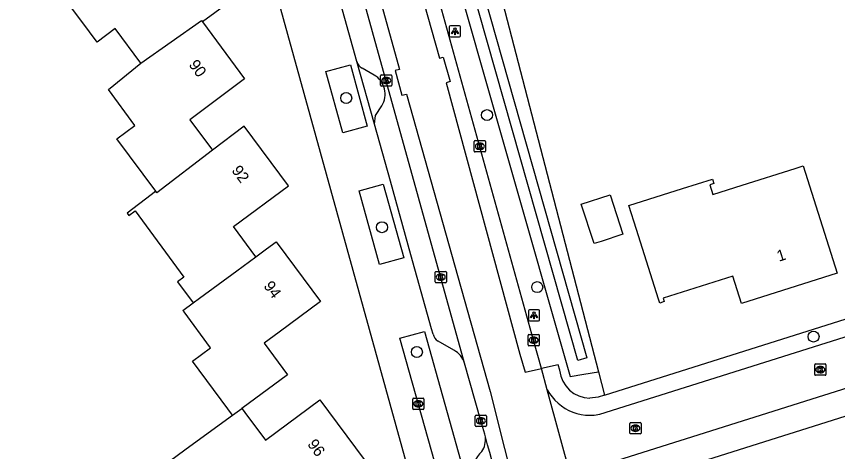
# Model space of a CAD drawing. Extents: x 163427 to 164190, y 380331 to 381641.
# Drawn here: x 163891.2 to 163964.1, y 381284.8 to 381323.5 of the extents above; entities that cross this region are included whole.
import ezdxf

# ---------------------------------------------------------------- set-up
doc = ezdxf.new("R2010")
doc.units = 0
for name, color, linetype in [('IMGEO_Boom', 7, 'Continuous'), ('IMGEO_Erf', 7, 'Continuous'), ('IMGEO_Groenvoorziening', 7, 'Continuous'), ('IMGEO_Kolk', 7, 'Continuous'), ('IMGEO_Lichtpunt', 7, 'Continuous'), ('IMGEO_Pand', 7, 'Continuous'), ('IMGEO_Pand_nummerreeks', 7, 'Continuous'), ('IMGEO_Parkeervlak_open', 7, 'Continuous'), ('IMGEO_Rijbaan_lokaal_gesloten', 7, 'Continuous'), ('IMGEO_Rijbaan_lokaal_open', 7, 'Continuous'), ('IMGEO_Voetpad_open', 7, 'Continuous'), ('IMGEO_Waterloop', 7, 'Continuous')]:
    doc.layers.add(name, color=color, linetype=linetype)

msp = doc.modelspace()

# ---------------------------------------------------------------- linework, layer by layer
at = {"layer": 'IMGEO_Boom'}
for centre in [(163920.455, 381316.24), (163932.965, 381314.724), (163923.63, 381304.765), (163937.417, 381299.441), (163961.955, 381295.05), (163926.731, 381293.681)]:
    msp.add_circle(centre, 0.489, dxfattribs=at)
at = {"layer": 'IMGEO_Erf'}
msp.add_lwpolyline([(163932.56, 381331.611), (163942.876, 381291.921)], dxfattribs=at)
at = {"layer": 'IMGEO_Groenvoorziening'}
for points in [[(163932.56, 381331.611), (163930.201, 381330.848), (163929.201, 381330.524), (163940.334, 381291.493), (163941.561, 381291.7), (163942.876, 381291.921)], [(163942.876, 381291.921), (163943.388, 381289.852)]]:
    msp.add_lwpolyline(points, dxfattribs=at)
at = {"layer": 'IMGEO_Kolk'}
for p, q in [((163923.513, 381317.371), (163923.513, 381318.223)), ((163923.588, 381318.297), (163924.44, 381318.297)), ((163924.514, 381318.223), (163924.514, 381317.371)), ((163924.024, 381317.517), (163923.999, 381317.517)), ((163924.001, 381318.077), (163924.026, 381318.077)), ((163924.44, 381317.297), (163923.588, 381317.297)), ((163931.829, 381311.528), (163931.829, 381312.38)), ((163931.904, 381312.454), (163932.756, 381312.454)), ((163932.83, 381312.38), (163932.83, 381311.528)), ((163932.34, 381311.674), (163932.315, 381311.674)), ((163932.317, 381312.234), (163932.342, 381312.234)), ((163932.756, 381311.454), (163931.904, 381311.454)), ((163928.352, 381299.91), (163928.352, 381300.762)), ((163928.427, 381300.836), (163929.279, 381300.836)), ((163929.353, 381300.762), (163929.353, 381299.91)), ((163928.863, 381300.056), (163928.838, 381300.056)), ((163928.84, 381300.616), (163928.865, 381300.616)), ((163929.279, 381299.836), (163928.427, 381299.836)), ((163936.606, 381294.308), (163936.606, 381295.16)), ((163936.681, 381295.234), (163937.533, 381295.234)), ((163937.094, 381295.014), (163937.119, 381295.014)), ((163937.607, 381295.16), (163937.607, 381294.308)), ((163937.533, 381294.234), (163936.681, 381294.234)), ((163937.117, 381294.454), (163937.092, 381294.454)), ((163962.059, 381291.69), (163962.059, 381292.542)), ((163962.134, 381292.616), (163962.986, 381292.616)), ((163962.547, 381292.396), (163962.572, 381292.396)), ((163963.06, 381292.542), (163963.06, 381291.69)), ((163962.986, 381291.616), (163962.134, 381291.616)), ((163962.57, 381291.836), (163962.545, 381291.836)), ((163926.362, 381288.652), (163926.362, 381289.504)), ((163926.437, 381289.578), (163927.289, 381289.578)), ((163926.85, 381289.358), (163926.875, 381289.358)), ((163927.363, 381289.504), (163927.363, 381288.652)), ((163927.289, 381288.578), (163926.437, 381288.578)), ((163926.873, 381288.798), (163926.848, 381288.798)), ((163931.914, 381287.14), (163931.914, 381287.992)), ((163931.989, 381288.066), (163932.841, 381288.066)), ((163932.402, 381287.846), (163932.427, 381287.846)), ((163932.915, 381287.992), (163932.915, 381287.14)), ((163932.841, 381287.066), (163931.989, 381287.066)), ((163932.425, 381287.286), (163932.4, 381287.286)), ((163945.636, 381286.486), (163945.636, 381287.338)), ((163945.711, 381287.412), (163946.563, 381287.412)), ((163946.124, 381287.192), (163946.149, 381287.192)), ((163946.637, 381287.338), (163946.637, 381286.486)), ((163946.563, 381286.412), (163945.711, 381286.412)), ((163946.147, 381286.632), (163946.122, 381286.632))]:
    msp.add_line(p, q, dxfattribs=at)
for points in [[(163923.513, 381317.371), (163923.513, 381318.223)], [(163923.588, 381318.297), (163924.44, 381318.297)], [(163924.514, 381318.223), (163924.514, 381317.371)], [(163923.834, 381317.997), (163923.957, 381317.997), (163923.957, 381317.846), (163924.087, 381317.997), (163924.251, 381317.997), (163924.105, 381317.846), (163924.258, 381317.597), (163924.106, 381317.597), (163924.021, 381317.761), (163923.957, 381317.694), (163923.957, 381317.597), (163923.834, 381317.597), (163923.834, 381317.997)], [(163924.44, 381317.297), (163923.588, 381317.297)], [(163931.829, 381311.528), (163931.829, 381312.38)], [(163931.904, 381312.454), (163932.756, 381312.454)], [(163932.83, 381312.38), (163932.83, 381311.528)], [(163932.15, 381312.154), (163932.273, 381312.154), (163932.273, 381312.003), (163932.403, 381312.154), (163932.567, 381312.154), (163932.421, 381312.003), (163932.574, 381311.754), (163932.422, 381311.754), (163932.337, 381311.918), (163932.273, 381311.851), (163932.273, 381311.754), (163932.15, 381311.754), (163932.15, 381312.154)], [(163932.756, 381311.454), (163931.904, 381311.454)], [(163928.352, 381299.91), (163928.352, 381300.762)], [(163928.427, 381300.836), (163929.279, 381300.836)], [(163929.353, 381300.762), (163929.353, 381299.91)], [(163928.673, 381300.536), (163928.796, 381300.536), (163928.796, 381300.385), (163928.926, 381300.536), (163929.09, 381300.536), (163928.944, 381300.385), (163929.097, 381300.136), (163928.945, 381300.136), (163928.86, 381300.3), (163928.796, 381300.233), (163928.796, 381300.136), (163928.673, 381300.136), (163928.673, 381300.536)], [(163929.279, 381299.836), (163928.427, 381299.836)], [(163936.606, 381294.308), (163936.606, 381295.16)], [(163936.681, 381295.234), (163937.533, 381295.234)], [(163936.927, 381294.934), (163937.05, 381294.934), (163937.05, 381294.783), (163937.18, 381294.934), (163937.344, 381294.934), (163937.198, 381294.783), (163937.351, 381294.534), (163937.199, 381294.534), (163937.114, 381294.698), (163937.05, 381294.631), (163937.05, 381294.534), (163936.927, 381294.534), (163936.927, 381294.934)], [(163937.607, 381295.16), (163937.607, 381294.308)], [(163937.533, 381294.234), (163936.681, 381294.234)], [(163962.059, 381291.69), (163962.059, 381292.542)], [(163962.134, 381292.616), (163962.986, 381292.616)], [(163962.38, 381292.316), (163962.503, 381292.316), (163962.503, 381292.165), (163962.633, 381292.316), (163962.797, 381292.316), (163962.651, 381292.165), (163962.804, 381291.916), (163962.652, 381291.916), (163962.567, 381292.08), (163962.503, 381292.013), (163962.503, 381291.916), (163962.38, 381291.916), (163962.38, 381292.316)], [(163963.06, 381292.542), (163963.06, 381291.69)], [(163962.986, 381291.616), (163962.134, 381291.616)], [(163926.362, 381288.652), (163926.362, 381289.504)], [(163926.437, 381289.578), (163927.289, 381289.578)], [(163926.683, 381289.278), (163926.806, 381289.278), (163926.806, 381289.127), (163926.936, 381289.278), (163927.1, 381289.278), (163926.954, 381289.127), (163927.107, 381288.878), (163926.955, 381288.878), (163926.87, 381289.042), (163926.806, 381288.975), (163926.806, 381288.878), (163926.683, 381288.878), (163926.683, 381289.278)], [(163927.363, 381289.504), (163927.363, 381288.652)], [(163927.289, 381288.578), (163926.437, 381288.578)], [(163931.914, 381287.14), (163931.914, 381287.992)], [(163931.989, 381288.066), (163932.841, 381288.066)], [(163932.235, 381287.766), (163932.358, 381287.766), (163932.358, 381287.615), (163932.488, 381287.766), (163932.652, 381287.766), (163932.506, 381287.615), (163932.659, 381287.366), (163932.507, 381287.366), (163932.422, 381287.53), (163932.358, 381287.463), (163932.358, 381287.366), (163932.235, 381287.366), (163932.235, 381287.766)], [(163932.915, 381287.992), (163932.915, 381287.14)], [(163932.841, 381287.066), (163931.989, 381287.066)], [(163945.636, 381286.486), (163945.636, 381287.338)], [(163945.711, 381287.412), (163946.563, 381287.412)], [(163945.957, 381287.112), (163946.08, 381287.112), (163946.08, 381286.961), (163946.21, 381287.112), (163946.374, 381287.112), (163946.228, 381286.961), (163946.381, 381286.712), (163946.229, 381286.712), (163946.144, 381286.876), (163946.08, 381286.809), (163946.08, 381286.712), (163945.957, 381286.712), (163945.957, 381287.112)], [(163946.637, 381287.338), (163946.637, 381286.486)], [(163946.563, 381286.412), (163945.711, 381286.412)]]:
    msp.add_lwpolyline(points, dxfattribs=at)
for centre, start, end in [((163923.59, 381318.221), 91.55205, 178.44795), ((163923.59, 381318.221), 91.55205, 178.44795), ((163924.438, 381318.221), 1.55205, 88.44795), ((163924.438, 381318.221), 1.55205, 88.44795), ((163923.59, 381317.373), 181.55205, 268.44795), ((163923.59, 381317.373), 181.55205, 268.44795), ((163924.438, 381317.373), 271.55205, 358.44795), ((163924.438, 381317.373), 271.55205, 358.44795), ((163931.906, 381312.378), 91.55205, 178.44795), ((163931.906, 381312.378), 91.55205, 178.44795), ((163932.754, 381312.378), 1.55205, 88.44795), ((163932.754, 381312.378), 1.55205, 88.44795), ((163931.906, 381311.53), 181.55205, 268.44795), ((163931.906, 381311.53), 181.55205, 268.44795), ((163932.754, 381311.53), 271.55205, 358.44795), ((163932.754, 381311.53), 271.55205, 358.44795), ((163928.429, 381300.76), 91.55205, 178.44795), ((163928.429, 381300.76), 91.55205, 178.44795), ((163929.277, 381300.76), 1.55205, 88.44795), ((163929.277, 381300.76), 1.55205, 88.44795), ((163928.429, 381299.912), 181.55205, 268.44795), ((163928.429, 381299.912), 181.55205, 268.44795), ((163929.277, 381299.912), 271.55205, 358.44795), ((163929.277, 381299.912), 271.55205, 358.44795), ((163936.683, 381295.158), 91.55205, 178.44795), ((163936.683, 381295.158), 91.55205, 178.44795), ((163937.531, 381295.158), 1.55205, 88.44795), ((163937.531, 381295.158), 1.55205, 88.44795), ((163936.683, 381294.31), 181.55205, 268.44795), ((163936.683, 381294.31), 181.55205, 268.44795), ((163937.531, 381294.31), 271.55205, 358.44795), ((163937.531, 381294.31), 271.55205, 358.44795), ((163962.136, 381292.54), 91.55205, 178.44795), ((163962.136, 381292.54), 91.55205, 178.44795), ((163962.984, 381292.54), 1.55205, 88.44795), ((163962.984, 381292.54), 1.55205, 88.44795), ((163962.136, 381291.692), 181.55205, 268.44795), ((163962.136, 381291.692), 181.55205, 268.44795), ((163962.984, 381291.692), 271.55205, 358.44795), ((163962.984, 381291.692), 271.55205, 358.44795), ((163926.439, 381289.502), 91.55205, 178.44795), ((163926.439, 381289.502), 91.55205, 178.44795), ((163927.287, 381289.502), 1.55205, 88.44795), ((163927.287, 381289.502), 1.55205, 88.44795), ((163926.439, 381288.654), 181.55205, 268.44795), ((163926.439, 381288.654), 181.55205, 268.44795), ((163927.287, 381288.654), 271.55205, 358.44795), ((163927.287, 381288.654), 271.55205, 358.44795), ((163931.991, 381287.99), 91.55205, 178.44795), ((163931.991, 381287.99), 91.55205, 178.44795), ((163932.839, 381287.99), 1.55205, 88.44795), ((163932.839, 381287.99), 1.55205, 88.44795), ((163931.991, 381287.142), 181.55205, 268.44795), ((163931.991, 381287.142), 181.55205, 268.44795), ((163932.839, 381287.142), 271.55205, 358.44795), ((163932.839, 381287.142), 271.55205, 358.44795), ((163945.713, 381287.336), 91.55205, 178.44795), ((163945.713, 381287.336), 91.55205, 178.44795), ((163946.561, 381287.336), 1.55205, 88.44795), ((163946.561, 381287.336), 1.55205, 88.44795), ((163945.713, 381286.488), 181.55205, 268.44795), ((163945.713, 381286.488), 181.55205, 268.44795), ((163946.561, 381286.488), 271.55205, 358.44795), ((163946.561, 381286.488), 271.55205, 358.44795)]:
    msp.add_arc(centre, 0.0765, start, end, dxfattribs=at)
for centre, major_axis, ratio, start_param, end_param in [((163924, 381317.797), (-0.387, 0.002), 0.722429, 4.712389, 7.853982), ((163924.025, 381317.797), (-0.39, 0.002), 0.717154, 1.570796, 4.712389), ((163932.316, 381311.954), (-0.387, 0.002), 0.722429, 4.712389, 7.853982), ((163932.341, 381311.954), (-0.39, 0.002), 0.717154, 1.570796, 4.712389), ((163928.839, 381300.336), (-0.387, 0.002), 0.722429, 4.712389, 7.853982), ((163928.864, 381300.336), (-0.39, 0.002), 0.717154, 1.570796, 4.712389), ((163937.093, 381294.734), (-0.387, 0.002), 0.722429, 4.712389, 7.853982), ((163937.118, 381294.734), (-0.39, 0.002), 0.717154, 1.570796, 4.712389), ((163962.546, 381292.116), (-0.387, 0.002), 0.722429, 4.712389, 7.853982), ((163962.571, 381292.116), (-0.39, 0.002), 0.717154, 1.570796, 4.712389), ((163926.849, 381289.078), (-0.387, 0.002), 0.722429, 4.712389, 7.853982), ((163926.874, 381289.078), (-0.39, 0.002), 0.717154, 1.570796, 4.712389), ((163932.401, 381287.566), (-0.387, 0.002), 0.722429, 4.712389, 7.853982), ((163932.426, 381287.566), (-0.39, 0.002), 0.717154, 1.570796, 4.712389), ((163946.123, 381286.912), (-0.387, 0.002), 0.722429, 4.712389, 7.853982), ((163946.148, 381286.912), (-0.39, 0.002), 0.717154, 1.570796, 4.712389)]:
    msp.add_ellipse(centre, major_axis=major_axis, ratio=ratio, start_param=start_param, end_param=end_param, dxfattribs=at)
at = {"layer": 'IMGEO_Lichtpunt'}
for p, q in [((163929.614, 381322.566), (163929.614, 381321.759)), ((163929.614, 381322.566), (163929.614, 381321.759)), ((163930.516, 381322.661), (163929.708, 381322.661)), ((163930.516, 381322.661), (163929.708, 381322.661)), ((163930.61, 381321.759), (163930.61, 381322.566)), ((163930.61, 381321.759), (163930.61, 381322.566)), ((163929.708, 381321.665), (163930.516, 381321.665)), ((163929.708, 381321.665), (163930.516, 381321.665)), ((163936.64, 381297.345), (163936.64, 381296.538)), ((163936.64, 381297.345), (163936.64, 381296.538)), ((163937.542, 381297.44), (163936.734, 381297.44)), ((163937.542, 381297.44), (163936.734, 381297.44)), ((163937.636, 381296.538), (163937.636, 381297.345)), ((163937.636, 381296.538), (163937.636, 381297.345)), ((163936.734, 381296.444), (163937.542, 381296.444)), ((163936.734, 381296.444), (163937.542, 381296.444))]:
    msp.add_line(p, q, dxfattribs=at)
for points in [[(163929.988, 381322.23), (163930.027, 381322.202), (163929.839, 381321.94), (163929.801, 381321.967), (163929.988, 381322.23)], [(163930.09, 381322.182), (163930.137, 381322.182), (163930.137, 381321.86), (163930.09, 381321.86), (163930.09, 381322.182)], [(163930.2, 381322.202), (163930.238, 381322.229), (163930.425, 381321.967), (163930.386, 381321.939), (163930.2, 381322.202)], [(163937.014, 381297.009), (163937.053, 381296.981), (163936.865, 381296.719), (163936.827, 381296.746), (163937.014, 381297.009)], [(163937.116, 381296.961), (163937.163, 381296.961), (163937.163, 381296.639), (163937.116, 381296.639), (163937.116, 381296.961)], [(163937.226, 381296.981), (163937.264, 381297.008), (163937.451, 381296.746), (163937.412, 381296.718), (163937.226, 381296.981)]]:
    msp.add_lwpolyline(points, dxfattribs=at)
for centre in [(163930.113, 381322.364), (163937.139, 381297.143)]:
    msp.add_circle(centre, 0.0994, dxfattribs=at)
for centre, start, end in [((163929.708, 381322.566), 90, 180), ((163929.708, 381322.566), 90, 180), ((163930.516, 381322.566), 0, 90), ((163930.516, 381322.566), 0, 90), ((163929.708, 381321.759), 180, 270), ((163929.708, 381321.759), 180, 270), ((163930.516, 381321.759), 270, 0), ((163930.516, 381321.759), 270, 360), ((163936.734, 381297.345), 90, 180), ((163936.734, 381297.345), 90, 180), ((163937.542, 381297.345), 0, 90), ((163937.542, 381297.345), 0, 90), ((163936.734, 381296.538), 180, 270), ((163936.734, 381296.538), 180, 270), ((163937.542, 381296.538), 270, 0), ((163937.542, 381296.538), 270, 360)]:
    msp.add_arc(centre, 0.0946, start, end, dxfattribs=at)
at = {"layer": 'IMGEO_Pand'}
for points in [[(163899.862, 381329.594), (163901.854, 381326.895), (163906.744, 381330.506), (163910.667, 381325.204), (163907.69, 381323.004)], [(163902.216, 381319.325), (163899.94, 381322.402), (163898.334, 381321.213), (163897.658, 381322.126), (163894.775, 381326.025), (163894.685, 381326.146), (163898.886, 381329.254)], [(163902.216, 381319.325), (163907.595, 381323.133), (163907.69, 381323.004)], [(163907.69, 381323.004), (163911.424, 381317.95), (163906.56, 381314.314), (163908.572, 381311.622)], [(163903.544, 381307.953), (163900.092, 381312.62), (163901.698, 381313.809), (163899.339, 381316.997), (163902.216, 381319.325)], [(163912.43, 381302.14), (163910.439, 381304.843), (163915.324, 381308.444), (163911.395, 381313.731), (163908.572, 381311.622)], [(163908.572, 381311.622), (163903.641, 381307.821), (163903.544, 381307.953)], [(163952.976, 381309.045), (163953.105, 381308.635), (163952.743, 381308.521), (163953.007, 381307.682), (163955.631, 381308.509), (163960.325, 381309.988), (163961.025, 381310.209), (163962.532, 381305.449), (163964.041, 381300.682), (163955.546, 381298.001), (163954.778, 381300.424), (163948.606, 381298.469), (163948.706, 381298.154), (163948.296, 381298.022), (163948.187, 381298.369), (163946.238, 381304.554), (163945.559, 381306.707), (163950.328, 381308.21), (163952.976, 381309.045)], [(163903.544, 381307.953), (163903.127, 381307.644), (163901.013, 381306.005), (163901.152, 381305.817), (163901.707, 381306.226), (163906.041, 381300.338), (163905.478, 381299.923), (163906.862, 381298.042)], [(163945.023, 381304.138), (163943.084, 381303.509), (163942.466, 381303.308), (163941.33, 381306.806), (163943.887, 381307.636), (163945.023, 381304.138)], [(163912.43, 381302.14), (163912.786, 381302.402), (163913.375, 381302.836), (163914.24, 381303.474), (163914.335, 381303.345), (163918.167, 381298.176), (163914.504, 381295.455), (163913.159, 381294.456), (163915.244, 381291.65), (163911.179, 381288.677)], [(163906.862, 381298.042), (163907.433, 381298.462), (163910.748, 381300.902), (163912.43, 381302.14)], [(163910.348, 381288.07), (163910.267, 381288.18), (163909.94, 381288.622), (163906.802, 381292.863), (163908.417, 381294.057), (163906.058, 381297.246), (163905.96, 381297.378), (163906.862, 381298.042)], [(163911.179, 381288.677), (163911.296, 381288.519), (163911.451, 381288.309), (163913.281, 381285.836), (163918.129, 381289.422), (163922.057, 381284.127), (163919.071, 381281.92)], [(163910.348, 381288.07), (163911.179, 381288.677)], [(163910.724, 381275.951), (163910.629, 381276.08), (163907.311, 381280.564), (163904.773, 381283.994), (163906.121, 381284.979), (163906.249, 381285.073), (163910.348, 381288.07)]]:
    msp.add_lwpolyline(points, dxfattribs=at)
at = {"layer": 'IMGEO_Parkeervlak_open'}
for points in [[(163922.937, 381318.282), (163921.87, 381318.883)], [(163922.976, 381313.928), (163923.072, 381314.695), (163923.615, 381315.543)]]:
    msp.add_lwpolyline(points, dxfattribs=at)
for centre, radius, start, end in [((163922.379, 381319.767), 1.02, 196.20081, 240.03756), ((163921.943, 381316.583), 1.969, 328.13171, 59.67484)]:
    msp.add_arc(centre, radius, start, end, dxfattribs=at)
at = {"layer": 'IMGEO_Rijbaan_lokaal_gesloten'}
for points in [[(163841.848, 381430.533), (163854.116, 381421.564), (163876.198, 381404.193), (163879.891, 381401.183), (163901.267, 381383.762), (163907.4, 381377.437), (163911.836, 381371.772), (163914.855, 381366.58), (163916.89, 381361.86), (163918.27, 381356.954), (163928.731, 381319.775), (163929.065, 381319.87), (163929.681, 381317.703), (163929.322, 381317.601), (163935.871, 381293.48), (163936.342, 381291.876), (163937.807, 381292.203)], [(163912.249, 381359.295), (163913.697, 381359.629), (163921.907, 381330.645), (163925.185, 381318.778), (163924.817, 381318.679), (163925.405, 381316.489), (163925.802, 381316.596), (163930.68, 381299.334), (163933.228, 381290.176), (163942.098, 381254.961), (163943.722, 381247.313), (163943.287, 381247.227), (163943.726, 381245.01), (163944.183, 381245.1), (163944.552, 381243.335), (163946.144, 381233.78), (163948.882, 381217.269), (163947.265, 381217.038)], [(163930.967, 381292.691), (163914.635, 381351.57)], [(163937.807, 381292.203), (163937.102, 381294.734), (163926.876, 381331.531)], [(163932.821, 381286.139), (163932.782, 381286.384), (163932.412, 381287.566), (163930.967, 381292.691)], [(163938.317, 381290.329), (163937.807, 381292.203)], [(163941.502, 381278.63), (163938.317, 381290.329)]]:
    msp.add_lwpolyline(points, dxfattribs=at)
msp.add_arc((163356.578, 381124.207), 598.564, 13.504022, 15.69604, dxfattribs=at)
at = {"layer": 'IMGEO_Rijbaan_lokaal_open'}
for points in [[(163938.317, 381290.329), (163938.514, 381289.999), (163938.74, 381289.687), (163938.993, 381289.397), (163939.271, 381289.131), (163939.572, 381288.89), (163939.893, 381288.677), (163940.231, 381288.494), (163940.585, 381288.342), (163940.95, 381288.222), (163941.325, 381288.135), (163941.707, 381288.082), (163942.091, 381288.064), (163942.472, 381288.079), (163942.984, 381288.154), (164000, 381306.143), (164000.161, 381306.194)], [(164000.698, 381301.772), (164000, 381301.552), (163943.979, 381283.856), (163943.586, 381283.653), (163943.249, 381283.437), (163942.932, 381283.191), (163942.639, 381282.918), (163942.371, 381282.62), (163942.131, 381282.3), (163941.92, 381281.959), (163941.741, 381281.6), (163941.594, 381281.227), (163941.482, 381280.843), (163941.404, 381280.45), (163941.361, 381280.051), (163941.355, 381279.651), (163941.384, 381279.251), (163941.448, 381278.856), (163941.502, 381278.63)]]:
    msp.add_lwpolyline(points, dxfattribs=at)
at = {"layer": 'IMGEO_Voetpad_open'}
for points in [[(163905.25, 381358.102), (163926.328, 381281.925)], [(163921.4, 381319.482), (163919.989, 381324.572), (163916.635, 381336.671), (163914.816, 381343.233), (163912.802, 381350.5), (163911.38, 381355.63), (163911.39, 381356.014), (163911.449, 381356.413), (163912.156, 381357.786)], [(163922.313, 381313.741), (163920.153, 381313.142), (163918.655, 381318.597), (163920.836, 381319.19), (163922.313, 381313.741)], [(163922.976, 381313.928), (163921.4, 381319.482)], [(163928.165, 381295.278), (163928.036, 381295.741), (163926.206, 381302.318), (163924.388, 381308.852), (163922.976, 381313.928)], [(163923.748, 381308.6), (163925.582, 381302.046), (163923.403, 381301.453), (163921.595, 381307.988), (163923.748, 381308.6)], [(163943.388, 381289.852), (163999.73, 381307.65)], [(164001.617, 381299.59), (164000, 381299.079), (163946.357, 381282.135)], [(163927.415, 381295.511), (163931.009, 381282.581), (163928.862, 381281.978), (163925.229, 381294.921), (163927.415, 381295.511)], [(163930.019, 381293.832), (163928.617, 381294.63)], [(163939.413, 381292.053), (163939.266, 381292.549), (163937.807, 381292.203)], [(163943.388, 381289.852), (163942.822, 381289.673), (163942.094, 381289.58)]]:
    msp.add_lwpolyline(points, dxfattribs=at)
for centre, radius, start, end in [((163929.139, 381295.476), 0.994, 191.48767, 238.30625), ((163929.149, 381292.145), 1.898, 16.72341, 62.7196), ((163942.116, 381292.294), 2.714, 185.08734, 269.53473), ((163930.782, 381285.94), 2.049, 327.40351, 5.58174), ((163934.228, 381282.89), 2.597, 131.47418, 183.14588)]:
    msp.add_arc(centre, radius, start, end, dxfattribs=at)
at = {"layer": 'IMGEO_Waterloop'}
msp.add_lwpolyline([(163931.599, 381329.241), (163941.823, 381293.174), (163941.022, 381292.928), (163930.78, 381329.005)], dxfattribs=at)

# ---------------------------------------------------------------- texts
at = {"layer": 'IMGEO_Pand_nummerreeks'}
for s, rotation, p in [('90', 306.45776, (163906.43, 381319.19)), ('92', 306.61752, (163910.233, 381309.798)), ('1', 17.51532, (163958.881, 381301.696)), ('94', 306.54877, (163913.076, 381299.536)), ('96', 306.57169, (163916.966, 381285.484))]:
    msp.add_text(s, height=1, rotation=rotation, dxfattribs=at).set_placement(p)

doc.saveas('drawing.dxf')
